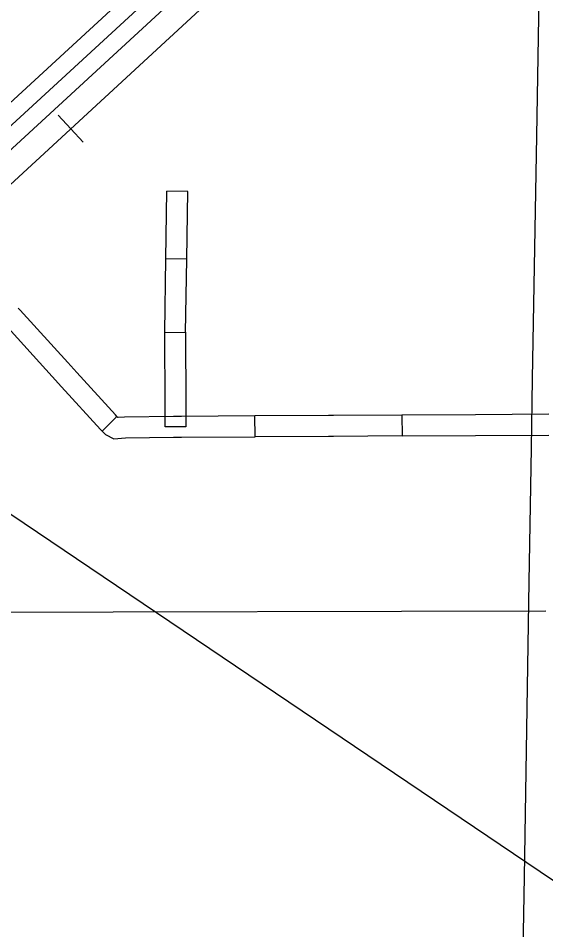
# Model space of a CAD drawing. Extents: x 1196286 to 1268366, y 2040822 to 2082115.
# Drawn here: x 1237337 to 1238759, y 2060409 to 2062866 of the extents above; entities that cross this region are included whole.
import ezdxf

# ---------------------------------------------------------------- set-up
doc = ezdxf.new("R2010")
doc.units = 0
for name, color, linetype in [('60', 7, 'Continuous'), ('61', 7, 'Continuous'), ('Level 71', 7, 'Continuous'), ('Level 8', 7, 'Continuous'), ('Level 81', 7, 'Continuous'), ('Level 84', 7, 'Continuous'), ('Level 87', 7, 'Continuous')]:
    doc.layers.add(name, color=color, linetype=linetype)

msp = doc.modelspace()

# ---------------------------------------------------------------- linework, layer by layer
at = {"layer": '60'}
msp.add_lwpolyline([(1237202.5, 2061265.4), (1238758.5, 2061268.6)], dxfattribs=at)
at = {"layer": '61'}
for p, q in [((1237793.8, 2062399.2), (1237737.5, 2062400)), ((1237791, 2062216.8), (1237734.8, 2062217.7))]:
    msp.add_line(p, q, dxfattribs=at)
for points in [[(1237734.8, 2062217.7), (1237737.5, 2062400)], [(1237791, 2062216.8), (1237793.8, 2062399.2)], [(1237731.8, 2062019.7), (1237734.8, 2062217.7)], [(1237788.1, 2062018.9), (1237791, 2062216.8)]]:
    msp.add_lwpolyline(points, dxfattribs=at)
at = {"layer": 'Level 71'}
for p, q in [((1237731.8, 2062019.7), (1237788.1, 2062018.9)), ((1237731.8, 2062019.2), (1237788.1, 2062019.4)), ((1238370.9, 2061796.3), (1238371.2, 2061740)), ((1237602.7, 2061792.8), (1237563.1, 2061752.7)), ((1237975.2, 2061737.8), (1237974.9, 2061794.1)), ((1237789, 2061764.8), (1237732.8, 2061764.6)), ((1237975.2, 2061737.8), (1237975.2, 2061737.8))]:
    msp.add_line(p, q, dxfattribs=at)
for points in [[(1237470.3, 2061937.9), (1237341.9, 2062079.2), (1237336.9, 2062084.6)], [(1237428.6, 2061900.1), (1237300.5, 2062041.1), (1237295.6, 2062046.4)], [(1237732.6, 2061821.2), (1237731.8, 2062019.2)], [(1237788.1, 2062019.4), (1237788.8, 2061821.4)], [(1237602.7, 2061792.8), (1237598.8, 2061796.6), (1237494.9, 2061910.8), (1237470.3, 2061937.9)], [(1237563.1, 2061752.7), (1237558.2, 2061757.6), (1237453.3, 2061872.9), (1237428.6, 2061900.1)], [(1237732.8, 2061764.6), (1237732.6, 2061821.2)], [(1237788.8, 2061821.4), (1237789, 2061764.8)], [(1238370.9, 2061796.3), (1238186.1, 2061795.3), (1238172.9, 2061795.2)], [(1238568.9, 2061797.4), (1238370.9, 2061796.3)], [(1238766.9, 2061798.4), (1238568.9, 2061797.4)], [(1237776.9, 2061792.9), (1237755, 2061792.8), (1237623.7, 2061790.8), (1237606.4, 2061789.6), (1237605.2, 2061790.2), (1237602.7, 2061792.8)], [(1237974.9, 2061794.1), (1237776.9, 2061792.9)], [(1238172.9, 2061795.2), (1237974.9, 2061794.1)], [(1237563.1, 2061752.7), (1237571.8, 2061744.2), (1237594.5, 2061732.5), (1237626, 2061734.6), (1237755.5, 2061736.5), (1237777.2, 2061736.7)], [(1237777.2, 2061736.7), (1237975.2, 2061737.8)], [(1238173.2, 2061739), (1237975.2, 2061737.8)], [(1238371.2, 2061740), (1238186.4, 2061739), (1238173.2, 2061739)], [(1238371.2, 2061740), (1238569.2, 2061741.1)], [(1238569.2, 2061741.1), (1238767.2, 2061742.2)]]:
    msp.add_lwpolyline(points, dxfattribs=at)
at = {"layer": 'Level 8'}
msp.add_line((1243606.9, 2057283.5), (1236659.6, 2061971.8), dxfattribs=at)
msp.add_lwpolyline([(1236659.6, 2061971.8), (1237061.2, 2062341), (1238138.5, 2063332.8), (1238412.5, 2063586.9)], dxfattribs=at)
at = {"layer": 'Level 81'}
for q in [(1237444.7, 2062604.3), (1237511.8, 2062531.6)]:
    msp.add_line((1237478.3, 2062567.9), q, dxfattribs=at)
msp.add_lwpolyline([(1240757.7, 2065596.8), (1240486.9, 2065346.1), (1239022.5, 2063993.4), (1236837.6, 2061976.6), (1235905.3, 2061125.6), (1235621.7, 2060865.7), (1235429, 2060684.3)], dxfattribs=at)
msp.add_lwpolyline([(1240757.7, 2065596.8), (1240486.9, 2065346.1), (1239022.5, 2063993.4), (1236837.6, 2061976.6), (1235905.3, 2061125.6), (1235621.7, 2060865.7), (1235429, 2060684.3)], dxfattribs=at)
msp.add_lwpolyline([(1240757.7, 2065596.8), (1240486.9, 2065346.1), (1239022.5, 2063993.4), (1236837.6, 2061976.6), (1235905.3, 2061125.6), (1235621.7, 2060865.7), (1235429, 2060684.3)], dxfattribs=at)
at = {"layer": 'Level 84'}
for points in [[(1239200, 2064377.2), (1239159, 2064337.3), (1239047, 2064234.7), (1238877.3, 2064081), (1238720.3, 2063936.3), (1238106.7, 2063367.3), (1237029.5, 2062375.5), (1236487.9, 2061877.6)], [(1236551.3, 2061808.6), (1237092.9, 2062306.5), (1238170.3, 2063298.4), (1238783.9, 2063867.4), (1238940.5, 2064011.8), (1239110.1, 2064165.4), (1239223.3, 2064269.1), (1239265.3, 2064309.9)]]:
    msp.add_lwpolyline(points, dxfattribs=at)
at = {"layer": 'Level 87'}
for p, q in [((1238744.9, 2063226.9), (1238733.4, 2062548.8)), ((1238733.4, 2062548.8), (1238722.3, 2061894.3)), ((1238722.3, 2061894.3), (1238719.1, 2061707.6)), ((1238719.1, 2061707.6), (1238713, 2061347)), ((1238713, 2061347), (1238700.3, 2060552.4)), ((1238700.3, 2060552.4), (1238689.3, 2059861.7))]:
    msp.add_line(p, q, dxfattribs=at)

doc.saveas('drawing.dxf')
